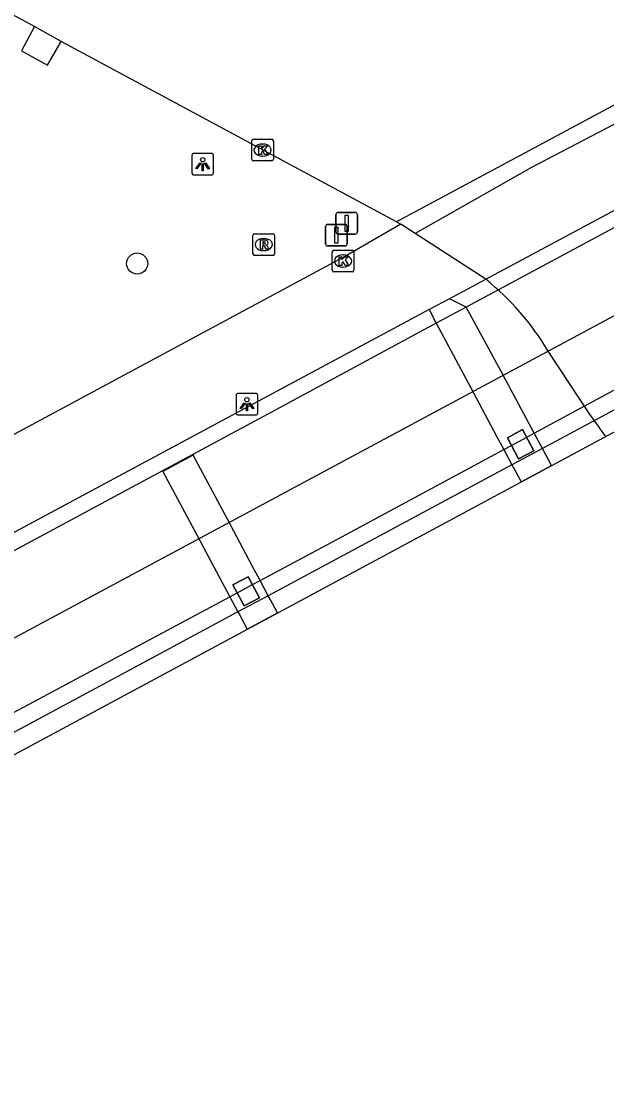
# Model space of a CAD drawing. Extents: x 158797 to 159887, y 384318 to 385255.
# Drawn here: x 159517.57 to 159544.65, y 384319.44 to 384368.78 of the extents above; entities that cross this region are included whole.
import ezdxf

# ---------------------------------------------------------------- set-up
doc = ezdxf.new("R2010")
doc.units = 0
for name, color, linetype in [('IMGEO_Boom', 7, 'Continuous'), ('IMGEO_Dek', 7, 'Continuous'), ('IMGEO_Groenvoorziening', 7, 'Continuous'), ('IMGEO_Kolk', 7, 'Continuous'), ('IMGEO_Lichtpunt', 7, 'Continuous'), ('IMGEO_Pijler', 7, 'Continuous'), ('IMGEO_Rijbaan_lokaal_gesloten', 7, 'Continuous'), ('IMGEO_Rijbaan_lokaal_open', 7, 'Continuous'), ('IMGEO_Rijbaan_regionaal_gesloten', 7, 'Continuous'), ('IMGEO_Rioolput', 7, 'Continuous'), ('IMGEO_Verkeersbordpaal', 7, 'Continuous'), ('IMGEO_Voetgangersgebied_gesloten', 7, 'Continuous')]:
    doc.layers.add(name, color=color, linetype=linetype)

msp = doc.modelspace()

# ---------------------------------------------------------------- linework, layer by layer
at = {"layer": 'IMGEO_Boom'}
msp.add_circle((159522.928, 384357.58), 0.489, dxfattribs=at)
at = {"layer": 'IMGEO_Dek'}
msp.add_lwpolyline([(159488.508, 384319.441), (159617.271, 384388.641), (159616.87, 384389.389), (159616.488, 384390.102), (159613.401, 384395.863), (159613.053, 384396.512), (159610.395, 384395.087), (159563.216, 384369.799), (159561.835, 384369.06), (159550.338, 384362.897), (159549.574, 384362.488), (159548.537, 384361.932), (159539.445, 384357.059), (159537.377, 384355.95), (159536.444, 384355.45), (159499.781, 384335.799), (159499.44, 384335.616), (159497.35, 384334.496), (159496.454, 384334.016), (159493.575, 384332.472), (159487.092, 384328.997), (159485.675, 384328.238), (159484.262, 384327.473)], close=True, dxfattribs=at)
at = {"layer": 'IMGEO_Groenvoorziening'}
msp.add_lwpolyline([(159518.184, 384368.531), (159517.577, 384367.405), (159518.782, 384366.744), (159519.419, 384367.842)], dxfattribs=at)
at = {"layer": 'IMGEO_Kolk'}
for p, q in [((159528.229, 384362.399), (159528.229, 384363.251)), ((159528.304, 384363.325), (159529.156, 384363.325)), ((159528.717, 384363.105), (159528.742, 384363.105)), ((159529.23, 384363.251), (159529.23, 384362.399)), ((159529.156, 384362.325), (159528.304, 384362.325)), ((159528.74, 384362.545), (159528.715, 384362.545)), ((159532.03, 384358.196), (159532.882, 384358.196)), ((159531.955, 384357.27), (159531.955, 384358.122)), ((159532.443, 384357.976), (159532.468, 384357.976)), ((159532.956, 384358.122), (159532.956, 384357.27)), ((159532.882, 384357.196), (159532.03, 384357.196)), ((159532.466, 384357.416), (159532.441, 384357.416))]:
    msp.add_line(p, q, dxfattribs=at)
for points in [[(159528.229, 384362.399), (159528.229, 384363.251)], [(159528.304, 384363.325), (159529.156, 384363.325)], [(159529.23, 384363.251), (159529.23, 384362.399)], [(159528.55, 384363.025), (159528.673, 384363.025), (159528.673, 384362.874), (159528.803, 384363.025), (159528.967, 384363.025), (159528.821, 384362.874), (159528.974, 384362.625), (159528.822, 384362.625), (159528.737, 384362.789), (159528.673, 384362.722), (159528.673, 384362.625), (159528.55, 384362.625), (159528.55, 384363.025)], [(159529.156, 384362.325), (159528.304, 384362.325)], [(159532.03, 384358.196), (159532.882, 384358.196)], [(159531.955, 384357.27), (159531.955, 384358.122)], [(159532.276, 384357.896), (159532.399, 384357.896), (159532.399, 384357.745), (159532.529, 384357.896), (159532.693, 384357.896), (159532.547, 384357.745), (159532.7, 384357.496), (159532.548, 384357.496), (159532.463, 384357.66), (159532.399, 384357.593), (159532.399, 384357.496), (159532.276, 384357.496), (159532.276, 384357.896)], [(159532.956, 384358.122), (159532.956, 384357.27)], [(159532.882, 384357.196), (159532.03, 384357.196)]]:
    msp.add_lwpolyline(points, dxfattribs=at)
for centre, start, end in [((159528.306, 384363.249), 91.552, 178.448), ((159528.306, 384363.249), 91.552, 178.448), ((159529.154, 384363.249), 1.552, 88.448), ((159529.154, 384363.249), 1.552, 88.448), ((159528.306, 384362.401), 181.552, 268.448), ((159528.306, 384362.401), 181.552, 268.448), ((159529.154, 384362.401), 271.552, 358.448), ((159529.154, 384362.401), 271.552, 358.448), ((159532.032, 384358.12), 91.552, 178.448), ((159532.032, 384358.12), 91.552, 178.448), ((159532.88, 384358.12), 1.552, 88.448), ((159532.88, 384358.12), 1.552, 88.448), ((159532.032, 384357.272), 181.552, 268.448), ((159532.032, 384357.272), 181.552, 268.448), ((159532.88, 384357.272), 271.552, 358.448), ((159532.88, 384357.272), 271.552, 358.448)]:
    msp.add_arc(centre, 0.0765, start, end, dxfattribs=at)
for centre, major_axis, ratio, start_param, end_param in [((159528.716, 384362.825), (-0.387, 0.002), 0.722429, 4.712389, 7.853982), ((159528.741, 384362.825), (-0.39, 0.002), 0.717154, 1.570796, 4.712389), ((159532.442, 384357.696), (-0.387, 0.002), 0.722429, 4.712389, 7.853982), ((159532.467, 384357.696), (-0.39, 0.002), 0.717154, 1.570796, 4.712389)]:
    msp.add_ellipse(centre, major_axis=major_axis, ratio=ratio, start_param=start_param, end_param=end_param, dxfattribs=at)
at = {"layer": 'IMGEO_Lichtpunt'}
for p, q in [((159526.364, 384362.672), (159525.556, 384362.672)), ((159526.364, 384362.672), (159525.556, 384362.672)), ((159525.462, 384362.577), (159525.462, 384361.77)), ((159525.462, 384362.577), (159525.462, 384361.77)), ((159526.458, 384361.77), (159526.458, 384362.577)), ((159526.458, 384361.77), (159526.458, 384362.577)), ((159525.556, 384361.676), (159526.364, 384361.676)), ((159525.556, 384361.676), (159526.364, 384361.676)), ((159527.509, 384351.484), (159527.509, 384350.677)), ((159527.509, 384351.484), (159527.509, 384350.677)), ((159528.411, 384351.579), (159527.603, 384351.579)), ((159528.411, 384351.579), (159527.603, 384351.579)), ((159528.505, 384350.677), (159528.505, 384351.484)), ((159528.505, 384350.677), (159528.505, 384351.484)), ((159527.603, 384350.583), (159528.411, 384350.583)), ((159527.603, 384350.583), (159528.411, 384350.583))]:
    msp.add_line(p, q, dxfattribs=at)
for points in [[(159525.836, 384362.241), (159525.875, 384362.213), (159525.687, 384361.951), (159525.649, 384361.978), (159525.836, 384362.241)], [(159525.938, 384362.193), (159525.985, 384362.193), (159525.985, 384361.871), (159525.938, 384361.871), (159525.938, 384362.193)], [(159526.048, 384362.213), (159526.086, 384362.24), (159526.273, 384361.978), (159526.234, 384361.95), (159526.048, 384362.213)], [(159527.883, 384351.148), (159527.922, 384351.12), (159527.734, 384350.858), (159527.696, 384350.885), (159527.883, 384351.148)], [(159527.985, 384351.1), (159528.032, 384351.1), (159528.032, 384350.778), (159527.985, 384350.778), (159527.985, 384351.1)], [(159528.095, 384351.12), (159528.133, 384351.147), (159528.32, 384350.885), (159528.281, 384350.857), (159528.095, 384351.12)]]:
    msp.add_lwpolyline(points, dxfattribs=at)
for centre in [(159525.961, 384362.375), (159528.008, 384351.282)]:
    msp.add_circle(centre, 0.0994, dxfattribs=at)
for centre, start, end in [((159525.556, 384362.577), 90, 180), ((159525.556, 384362.577), 90, 180), ((159526.364, 384362.577), 0, 90), ((159526.364, 384362.577), 0, 90), ((159525.556, 384361.77), 180, 270), ((159525.556, 384361.77), 180, 270), ((159526.364, 384361.77), 270, 0), ((159526.364, 384361.77), 270, 360), ((159527.603, 384351.484), 90, 180), ((159527.603, 384351.484), 90, 180), ((159528.411, 384351.484), 0, 90), ((159528.411, 384351.484), 0, 90), ((159527.603, 384350.677), 180, 270), ((159527.603, 384350.677), 180, 270), ((159528.411, 384350.677), 270, 0), ((159528.411, 384350.677), 270, 360)]:
    msp.add_arc(centre, 0.0946, start, end, dxfattribs=at)
at = {"layer": 'IMGEO_Pijler'}
for points in [[(159540.688, 384347.484), (159542.097, 384348.241), (159541.678, 384349.025), (159541.296, 384349.74), (159539.759, 384352.622), (159538.146, 384355.568), (159537.377, 384355.95), (159536.444, 384355.45), (159536.769, 384354.829), (159538.352, 384351.86), (159539.555, 384349.606), (159539.888, 384348.983), (159540.269, 384348.269), (159540.381, 384348.059)], [(159540.578, 384348.553), (159541.283, 384348.93), (159540.761, 384349.906), (159540.056, 384349.529)], [(159540.578, 384348.553), (159540.056, 384349.529), (159540.761, 384349.906), (159541.283, 384348.93)], [(159528.02, 384340.675), (159529.421, 384341.428), (159529.093, 384342.041), (159528.993, 384342.228), (159528.616, 384342.932), (159528.268, 384343.582), (159527.101, 384345.761), (159525.518, 384348.718), (159524.116, 384347.967), (159525.703, 384345.002), (159526.864, 384342.834), (159527.213, 384342.181), (159527.591, 384341.476), (159527.687, 384341.297)], [(159527.882, 384341.753), (159528.587, 384342.13), (159528.065, 384343.106), (159527.36, 384342.729)], [(159527.882, 384341.753), (159527.36, 384342.729), (159528.065, 384343.106), (159528.587, 384342.13)]]:
    msp.add_lwpolyline(points, close=True, dxfattribs=at)
at = {"layer": 'IMGEO_Rijbaan_lokaal_gesloten'}
for points in [[(159518.184, 384368.531), (159510.157, 384372.845)], [(159553.184, 384369.293), (159534.919, 384359.511)], [(159519.419, 384367.842), (159518.184, 384368.531)], [(159534.919, 384359.511), (159519.419, 384367.842)], [(159551.212, 384367.259), (159541.171, 384362.021), (159535.794, 384358.967)], [(159539.057, 384356.851), (159535.794, 384358.967)], [(159543.918, 384350.545), (159541.942, 384353.537)]]:
    msp.add_lwpolyline(points, dxfattribs=at)
for centre, radius, start, end in [((159531.172, 384347.074), 12.56, 30.9676, 51.1148), ((159556.06, 384358.461), 14.494, 213.1036, 217.757)]:
    msp.add_arc(centre, radius, start, end, dxfattribs=at)
at = {"layer": 'IMGEO_Rijbaan_lokaal_open'}
for points in [[(159534.919, 384359.511), (159535.134, 384359.395)], [(159535.794, 384358.967), (159535.134, 384359.395)]]:
    msp.add_lwpolyline(points, dxfattribs=at)
at = {"layer": 'IMGEO_Rijbaan_regionaal_gesloten'}
for points in [[(159486.263, 384323.687), (159509.363, 384336.06), (159611.462, 384390.851), (159615.068, 384392.752)], [(159548.951, 384361.363), (159538.146, 384355.568), (159536.769, 384354.829), (159529.745, 384351.027), (159511.561, 384341.26), (159500.121, 384335.102), (159500, 384335.037), (159499.805, 384334.941), (159498.072, 384334.088), (159497.071, 384333.553), (159495.471, 384332.697), (159493.91, 384331.841), (159487.803, 384328.494), (159487.409, 384328.304), (159486.695, 384327.959), (159485.585, 384327.422), (159484.574, 384326.883)], [(159515.9, 384336.131), (159527.213, 384342.181), (159527.56, 384342.367), (159528.268, 384342.745), (159528.616, 384342.932), (159532.394, 384344.952), (159539.888, 384348.983), (159540.24, 384349.172), (159540.955, 384349.556), (159541.296, 384349.74), (159544.981, 384351.722)], [(159545.822, 384351.249), (159541.678, 384349.025), (159540.269, 384348.269), (159528.993, 384342.228), (159527.591, 384341.476), (159522.999, 384339.016), (159516.283, 384335.414), (159514.868, 384334.656), (159503.629, 384328.629), (159503.312, 384328.459), (159502.233, 384327.88), (159500.11, 384326.742), (159498.25, 384325.745), (159497.363, 384325.269), (159491.281, 384322.007), (159490.896, 384321.8), (159489.495, 384321.049), (159489.088, 384320.831), (159488.064, 384320.282)]]:
    msp.add_lwpolyline(points, dxfattribs=at)
at = {"layer": 'IMGEO_Rioolput'}
for p, q in [((159528.286, 384358.031), (159528.286, 384358.883)), ((159528.361, 384358.957), (159529.213, 384358.957)), ((159528.774, 384358.737), (159528.799, 384358.737)), ((159529.287, 384358.883), (159529.287, 384358.031)), ((159528.797, 384358.177), (159528.772, 384358.177)), ((159529.213, 384357.957), (159528.361, 384357.957))]:
    msp.add_line(p, q, dxfattribs=at)
for points in [[(159528.286, 384358.031), (159528.286, 384358.883)], [(159528.361, 384358.957), (159529.213, 384358.957)], [(159528.875, 384358.655), (159528.623, 384358.657), (159528.623, 384358.257)], [(159529.287, 384358.883), (159529.287, 384358.031)], [(159528.623, 384358.257), (159528.747, 384358.257), (159528.747, 384358.419), (159528.758, 384358.419)], [(159528.801, 384358.576), (159528.747, 384358.576), (159528.747, 384358.495)], [(159528.747, 384358.495), (159528.799, 384358.495)], [(159528.805, 384358.39), (159528.876, 384358.257), (159529.016, 384358.257), (159528.951, 384358.383)], [(159529.213, 384357.957), (159528.361, 384357.957)]]:
    msp.add_lwpolyline(points, dxfattribs=at)
for centre, radius, start, end in [((159528.363, 384358.881), 0.0765, 91.552, 178.448), ((159528.363, 384358.881), 0.0765, 91.552, 178.448), ((159529.211, 384358.881), 0.0765, 1.552, 88.448), ((159529.211, 384358.881), 0.0765, 1.552, 88.448), ((159528.757, 384358.366), 0.0533, 26.0293, 88.6989), ((159528.783, 384358.684), 0.19, 274.7715, 282.9687), ((159528.807, 384358.48), 0.0964, 77.0061, 93.1865), ((159528.821, 384358.537), 0.0378, 276.6634, 79.6772), ((159528.874, 384358.545), 0.109, 350.3612, 89.416), ((159528.872, 384358.545), 0.112, 277.5842, 350.9817), ((159528.856, 384358.33), 0.108, 29.5134, 73.7905), ((159528.363, 384358.033), 0.0765, 181.552, 268.448), ((159528.363, 384358.033), 0.0765, 181.552, 268.448), ((159529.211, 384358.033), 0.0765, 271.552, 358.448), ((159529.211, 384358.033), 0.0765, 271.552, 358.448)]:
    msp.add_arc(centre, radius, start, end, dxfattribs=at)
for centre, major_axis, ratio, start_param, end_param in [((159528.773, 384358.457), (-0.387, 0.002), 0.722429, 4.712389, 7.853982), ((159528.798, 384358.457), (-0.39, 0.002), 0.717154, 1.570796, 4.712389)]:
    msp.add_ellipse(centre, major_axis=major_axis, ratio=ratio, start_param=start_param, end_param=end_param, dxfattribs=at)
at = {"layer": 'IMGEO_Verkeersbordpaal'}
for p, q in [((159532.127, 384359.044), (159532.127, 384359.844)), ((159532.127, 384359.844), (159532.127, 384359.044)), ((159532.227, 384359.944), (159533.017, 384359.944)), ((159533.017, 384359.944), (159532.227, 384359.944)), ((159533.117, 384359.844), (159533.117, 384359.044)), ((159533.117, 384359.044), (159533.117, 384359.844)), ((159531.648, 384358.492), (159531.648, 384359.292)), ((159531.648, 384359.292), (159531.648, 384358.492)), ((159531.748, 384359.392), (159532.538, 384359.392)), ((159532.538, 384359.392), (159531.748, 384359.392)), ((159532.638, 384359.292), (159532.638, 384358.492)), ((159532.638, 384358.492), (159532.638, 384359.292)), ((159533.017, 384358.944), (159532.227, 384358.944)), ((159532.227, 384358.944), (159533.017, 384358.944)), ((159532.538, 384358.392), (159531.748, 384358.392)), ((159531.748, 384358.392), (159532.538, 384358.392))]:
    msp.add_line(p, q, dxfattribs=at)
for points in [[(159532.547, 384359.819), (159532.697, 384359.819), (159532.697, 384359.069), (159532.547, 384359.069), (159532.547, 384359.819)], [(159532.068, 384359.267), (159532.218, 384359.267), (159532.218, 384358.517), (159532.068, 384358.517), (159532.068, 384359.267)]]:
    msp.add_lwpolyline(points, dxfattribs=at)
for centre, start, end in [((159532.227, 384359.844), 90, 180), ((159532.227, 384359.844), 90, 180), ((159533.017, 384359.844), 0, 90), ((159533.017, 384359.844), 360, 90), ((159531.748, 384359.292), 90, 180), ((159531.748, 384359.292), 90, 180), ((159532.538, 384359.292), 0, 90), ((159532.538, 384359.292), 360, 90), ((159532.227, 384359.044), 180, 270), ((159532.227, 384359.044), 180, 270), ((159533.017, 384359.044), 270, 0), ((159533.017, 384359.044), 270, 0), ((159531.748, 384358.492), 180, 270), ((159531.748, 384358.492), 180, 270), ((159532.538, 384358.492), 270, 0), ((159532.538, 384358.492), 270, 0)]:
    msp.add_arc(centre, 0.1, start, end, dxfattribs=at)
at = {"layer": 'IMGEO_Voetgangersgebied_gesloten'}
for points in [[(159535.134, 384359.395), (159532.677, 384357.984), (159515.405, 384348.714)], [(159536.444, 384355.45), (159499.752, 384335.783), (159500.121, 384335.102)]]:
    msp.add_lwpolyline(points, dxfattribs=at)

doc.saveas('drawing.dxf')
